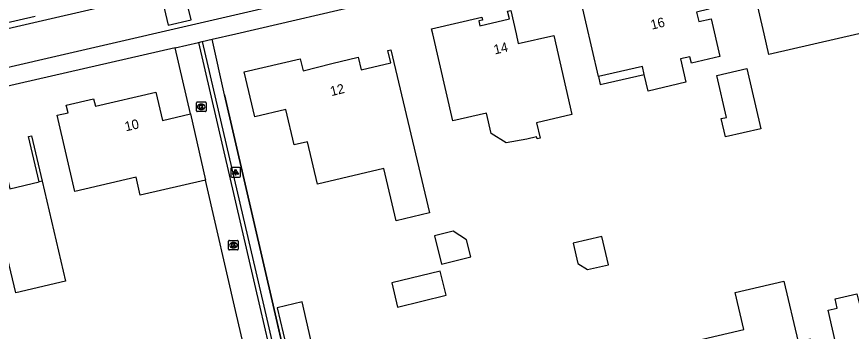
# Model space of a CAD drawing. Extents: x 156414 to 157775, y 382335 to 383765.
# Drawn here: x 156662.2 to 156749.6, y 383218.9 to 383251.8 of the extents above; entities that cross this region are included whole.
import ezdxf

# ---------------------------------------------------------------- set-up
doc = ezdxf.new("R2010")
doc.units = 0
for name, color, linetype in [('IMGEO_Groenvoorziening', 7, 'Continuous'), ('IMGEO_Hek', 7, 'Continuous'), ('IMGEO_Kolk', 7, 'Continuous'), ('IMGEO_Lichtpunt', 7, 'Continuous'), ('IMGEO_Muur', 7, 'Continuous'), ('IMGEO_Pand', 7, 'Continuous'), ('IMGEO_Pand_nummerreeks', 7, 'Continuous'), ('IMGEO_Pand_overbouw', 7, 'Continuous'), ('IMGEO_Rijbaan_lokaal_gesloten', 7, 'Continuous'), ('IMGEO_Rijbaan_lokaal_open', 7, 'Continuous'), ('IMGEO_Voetpad_open', 7, 'Continuous')]:
    doc.layers.add(name, color=color, linetype=linetype)

msp = doc.modelspace()

# ---------------------------------------------------------------- linework, layer by layer
at = {"layer": 'IMGEO_Groenvoorziening'}
msp.add_lwpolyline([(156693.033, 383204.489), (156689.102, 383221.6), (156683.994, 383243.611), (156682.695, 383249.423)], dxfattribs=at)
at = {"layer": 'IMGEO_Hek'}
msp.add_lwpolyline([(156683.994, 383243.611), (156689.102, 383221.6), (156693.121, 383204.106)], dxfattribs=at)
at = {"layer": 'IMGEO_Kolk'}
for p, q in [((156681.062, 383241.932), (156681.062, 383242.784)), ((156681.137, 383242.858), (156681.989, 383242.858)), ((156681.55, 383242.638), (156681.575, 383242.638)), ((156682.063, 383242.784), (156682.063, 383241.932)), ((156681.989, 383241.858), (156681.137, 383241.858)), ((156681.573, 383242.078), (156681.548, 383242.078)), ((156684.424, 383227.456), (156684.424, 383228.308)), ((156684.499, 383228.382), (156685.351, 383228.382)), ((156684.935, 383227.602), (156684.91, 383227.602)), ((156684.912, 383228.162), (156684.937, 383228.162)), ((156685.425, 383228.308), (156685.425, 383227.456)), ((156685.351, 383227.382), (156684.499, 383227.382))]:
    msp.add_line(p, q, dxfattribs=at)
for points in [[(156681.062, 383241.932), (156681.062, 383242.784)], [(156681.137, 383242.858), (156681.989, 383242.858)], [(156681.383, 383242.558), (156681.506, 383242.558), (156681.506, 383242.407), (156681.636, 383242.558), (156681.8, 383242.558), (156681.654, 383242.407), (156681.807, 383242.158), (156681.655, 383242.158), (156681.57, 383242.322), (156681.506, 383242.255), (156681.506, 383242.158), (156681.383, 383242.158), (156681.383, 383242.558)], [(156682.063, 383242.784), (156682.063, 383241.932)], [(156681.989, 383241.858), (156681.137, 383241.858)], [(156684.424, 383227.456), (156684.424, 383228.308)], [(156684.499, 383228.382), (156685.351, 383228.382)], [(156684.745, 383228.082), (156684.868, 383228.082), (156684.868, 383227.931), (156684.998, 383228.082), (156685.162, 383228.082), (156685.016, 383227.931), (156685.169, 383227.682), (156685.017, 383227.682), (156684.932, 383227.846), (156684.868, 383227.779), (156684.868, 383227.682), (156684.745, 383227.682), (156684.745, 383228.082)], [(156685.425, 383228.308), (156685.425, 383227.456)], [(156685.351, 383227.382), (156684.499, 383227.382)]]:
    msp.add_lwpolyline(points, dxfattribs=at)
for centre, start, end in [((156681.139, 383242.782), 91.55205, 178.44795), ((156681.139, 383242.782), 91.55205, 178.44795), ((156681.987, 383242.782), 1.55205, 88.44795), ((156681.987, 383242.782), 1.55205, 88.44795), ((156681.139, 383241.934), 181.55205, 268.44795), ((156681.139, 383241.934), 181.55205, 268.44795), ((156681.987, 383241.934), 271.55205, 358.44795), ((156681.987, 383241.934), 271.55205, 358.44795), ((156684.501, 383228.306), 91.55205, 178.44795), ((156684.501, 383228.306), 91.55205, 178.44795), ((156685.349, 383228.306), 1.55205, 88.44795), ((156685.349, 383228.306), 1.55205, 88.44795), ((156684.501, 383227.458), 181.55205, 268.44795), ((156684.501, 383227.458), 181.55205, 268.44795), ((156685.349, 383227.458), 271.55205, 358.44795), ((156685.349, 383227.458), 271.55205, 358.44795)]:
    msp.add_arc(centre, 0.0765, start, end, dxfattribs=at)
for centre, major_axis, ratio, start_param, end_param in [((156681.549, 383242.358), (-0.387, 0.002), 0.722429, 4.712389, 7.853982), ((156681.574, 383242.358), (-0.39, 0.002), 0.717154, 1.570796, 4.712389), ((156684.911, 383227.882), (-0.387, 0.002), 0.722429, 4.712389, 7.853982), ((156684.936, 383227.882), (-0.39, 0.002), 0.717154, 1.570796, 4.712389)]:
    msp.add_ellipse(centre, major_axis=major_axis, ratio=ratio, start_param=start_param, end_param=end_param, dxfattribs=at)
at = {"layer": 'IMGEO_Lichtpunt'}
for p, q in [((156684.658, 383235.908), (156684.658, 383235.101)), ((156684.658, 383235.908), (156684.658, 383235.101)), ((156685.56, 383236.003), (156684.752, 383236.003)), ((156685.56, 383236.003), (156684.752, 383236.003)), ((156685.654, 383235.101), (156685.654, 383235.908)), ((156685.654, 383235.101), (156685.654, 383235.908)), ((156684.752, 383235.007), (156685.56, 383235.007)), ((156684.752, 383235.007), (156685.56, 383235.007))]:
    msp.add_line(p, q, dxfattribs=at)
for points in [[(156685.032, 383235.572), (156685.071, 383235.544), (156684.883, 383235.282), (156684.845, 383235.309), (156685.032, 383235.572)], [(156685.134, 383235.524), (156685.181, 383235.524), (156685.181, 383235.202), (156685.134, 383235.202), (156685.134, 383235.524)], [(156685.244, 383235.544), (156685.282, 383235.571), (156685.469, 383235.309), (156685.43, 383235.281), (156685.244, 383235.544)]]:
    msp.add_lwpolyline(points, dxfattribs=at)
msp.add_circle((156685.157, 383235.706), 0.0994, dxfattribs=at)
for centre, start, end in [((156684.752, 383235.908), 90, 180), ((156684.752, 383235.908), 90, 180), ((156685.56, 383235.908), 0, 90), ((156685.56, 383235.908), 0, 90), ((156684.752, 383235.101), 180, 270), ((156684.752, 383235.101), 180, 270), ((156685.56, 383235.101), 270, 0), ((156685.56, 383235.101), 270, 360)]:
    msp.add_arc(centre, 0.0946, start, end, dxfattribs=at)
at = {"layer": 'IMGEO_Muur'}
for points in [[(156681.283, 383249.09), (156681.665, 383249.18)], [(156681.283, 383249.09), (156687.702, 383221.403), (156691.78, 383203.805), (156692.988, 383204.076), (156693.121, 383204.106)], [(156681.665, 383249.18), (156688.106, 383221.487), (156692.076, 383204.274), (156693.033, 383204.489)], [(156664.591, 383234.487), (156663.475, 383239.253), (156663.775, 383239.323), (156664.894, 383234.557)]]:
    msp.add_lwpolyline(points, dxfattribs=at)
at = {"layer": 'IMGEO_Pand'}
for points in [[(156757.18, 383246.26), (156753.424, 383245.382), (156752.35, 383249.999), (156752.251, 383250.426), (156750.412, 383249.999), (156740.992, 383247.812), (156740.483, 383249.999), (156738.59, 383258.146), (156742.35, 383259.019), (156743.015, 383259.174), (156743.135, 383258.657), (156745.867, 383259.29), (156745.749, 383259.806), (156746.412, 383259.958), (156750.18, 383260.825), (156751.681, 383254.344), (156754.937, 383255.099), (156754.874, 383255.388), (156754.985, 383255.415)], [(156721.151, 383254.122), (156727.348, 383255.56), (156727.809, 383253.572), (156729.529, 383253.986), (156729.071, 383255.974), (156733.667, 383257.032), (156734.7, 383252.563), (156733.414, 383252.265), (156733.643, 383251.273), (156734.929, 383251.568), (156735.837, 383247.606), (156732.873, 383246.927), (156732.722, 383247.59), (156731.718, 383247.36), (156732.276, 383244.923), (156728.33, 383244), (156727.928, 383245.741), (156727.735, 383246.579), (156723.136, 383245.519), (156721.151, 383254.122)], [(156713.493, 383238.57), (156711.899, 383239.567), (156711.41, 383241.691), (156707.892, 383240.881), (156705.793, 383250), (156705.67, 383250.528), (156710.931, 383251.739), (156711.002, 383251.427), (156710.603, 383251.335), (156710.719, 383250.828), (156713.826, 383251.55), (156713.633, 383252.368), (156713.957, 383252.444), (156714.512, 383250), (156714.745, 383248.973), (156718.463, 383249.825), (156720.362, 383241.54), (156716.657, 383240.691), (156717.03, 383239.076), (156716.718, 383239.004), (156716.669, 383239.219), (156715.636, 383238.981), (156713.493, 383238.57)], [(156705.461, 383231.245), (156701.955, 383230.429), (156700.685, 383235.883), (156693.711, 383234.259), (156692.679, 383238.691), (156691.277, 383238.364), (156690.415, 383242.065), (156687.162, 383241.308), (156686.067, 383246.012), (156691.93, 383247.377), (156692.227, 383246.101), (156695.215, 383246.897), (156697.998, 383247.544), (156698.301, 383246.239), (156701.408, 383246.962), (156701.104, 383248.257), (156701.412, 383248.328), (156705.461, 383231.245)], [(156735.998, 383241.116), (156736.534, 383241.239), (156735.526, 383245.645), (156738.687, 383246.369), (156740.134, 383240.042), (156736.438, 383239.196), (156735.998, 383241.116)], [(156682.016, 383234.694), (156675.168, 383233.11), (156674.729, 383234.989), (156668.34, 383233.497), (156666.477, 383241.479), (156667.614, 383241.734), (156667.431, 383242.513), (156670.294, 383243.183), (156670.476, 383242.404), (156676.808, 383243.878), (156677.501, 383240.929), (156680.424, 383241.602)], [(156680.424, 383241.602), (156682.016, 383234.694)], [(156664.894, 383234.557), (156667.347, 383224.121), (156662.137, 383222.904), (156660.943, 383228.017), (156657.642, 383227.246), (156657.997, 383225.725), (156657.929, 383225.71), (156652.67, 383224.482), (156652.033, 383227.21), (156649.614, 383237.571), (156650.26, 383237.722), (156650.001, 383238.832), (156653.857, 383239.732), (156654.116, 383238.622), (156658.177, 383239.57), (156658.522, 383238.091), (156658.859, 383236.649), (156660.741, 383237.085), (156661.518, 383233.775), (156664.591, 383234.487)], [(156756.295, 383213.442), (156756.065, 383214.488), (156754.555, 383214.141), (156755.132, 383211.626), (156749.638, 383210.364), (156747.177, 383221.075), (156748.133, 383221.295), (156747.91, 383222.27), (156750.201, 383222.797), (156750.426, 383221.823), (156754.491, 383222.762), (156754.265, 383223.737), (156756.692, 383224.3), (156755.648, 383228.801), (156755.348, 383228.731), (156755.275, 383229.043), (156753.44, 383237.058), (156759.06, 383238.373)], [(156664.894, 383234.557), (156664.591, 383234.487)], [(156705.992, 383228.864), (156706.707, 383225.901), (156709.772, 383226.64), (156709.338, 383228.439), (156707.943, 383229.335), (156705.992, 383228.864)], [(156723.507, 383228.786), (156720.505, 383228.103), (156720.992, 383225.961), (156722.01, 383225.321), (156724.183, 383225.815), (156723.507, 383228.786)], [(156701.508, 383223.942), (156702.119, 383221.405), (156707.196, 383222.63), (156706.584, 383225.167), (156701.508, 383223.942)], [(156737.463, 383222.921), (156742.546, 383224.111), (156744.031, 383217.773), (156745.297, 383218.07), (156746.579, 383212.609), (156744.199, 383212.059), (156739.424, 383210.956), (156740.078, 383208.13), (156734.16, 383206.761), (156733.222, 383210.669), (156731.298, 383210.218), (156730.609, 383213.202), (156729.7, 383217.024), (156738.367, 383219.055), (156737.463, 383222.921)], [(156692.122, 383221.934), (156689.509, 383221.325), (156690.434, 383217.357), (156693.047, 383217.966), (156692.122, 383221.934)]]:
    msp.add_lwpolyline(points, dxfattribs=at)
at = {"layer": 'IMGEO_Pand_overbouw'}
msp.add_lwpolyline([(156727.928, 383245.741), (156727.735, 383246.579), (156723.136, 383245.519), (156723.329, 383244.681)], close=True, dxfattribs=at)
at = {"layer": 'IMGEO_Rijbaan_lokaal_gesloten'}
for points in [[(156604.153, 383237.588), (156605.937, 383237.996), (156608.429, 383238.567), (156638.408, 383245.297), (156708.386, 383261.419), (156716.377, 383263.265)], [(156717.235, 383259.398), (156646.059, 383242.959), (156606.812, 383234.139)]]:
    msp.add_lwpolyline(points, dxfattribs=at)
at = {"layer": 'IMGEO_Rijbaan_lokaal_open'}
for points in [[(156678.111, 383250.88), (156680.499, 383251.442), (156679.808, 383254.325), (156677.446, 383253.767), (156678.111, 383250.88)], [(156660.826, 383251.059), (156664.162, 383251.841)]]:
    msp.add_lwpolyline(points, dxfattribs=at)
at = {"layer": 'IMGEO_Voetpad_open'}
for points in [[(156682.695, 383249.423), (156685.187, 383249.999), (156700.234, 383253.481), (156717.517, 383257.459), (156717.658, 383257.492), (156752.621, 383265.563)], [(156681.665, 383249.18), (156682.695, 383249.423)], [(156678.822, 383248.527), (156681.283, 383249.09)], [(156678.822, 383248.527), (156662.55, 383244.783), (156646.272, 383241.022), (156629.982, 383237.255), (156607.27, 383232.142)], [(156680.424, 383241.602), (156678.822, 383248.527)], [(156688.06, 383208.494), (156685.243, 383220.602), (156682.016, 383234.694)]]:
    msp.add_lwpolyline(points, dxfattribs=at)

# ---------------------------------------------------------------- texts
at = {"layer": 'IMGEO_Pand_nummerreeks'}
for s, rotation, p in [('16', 13.53281, (156728.725, 383250.419)), ('14', 13.07794, (156712.299, 383247.829)), ('12', 14.03903, (156695.192, 383243.461)), ('10', 13.10144, (156673.672, 383239.78))]:
    msp.add_text(s, height=1, rotation=rotation, dxfattribs=at).set_placement(p)

doc.saveas('drawing.dxf')
